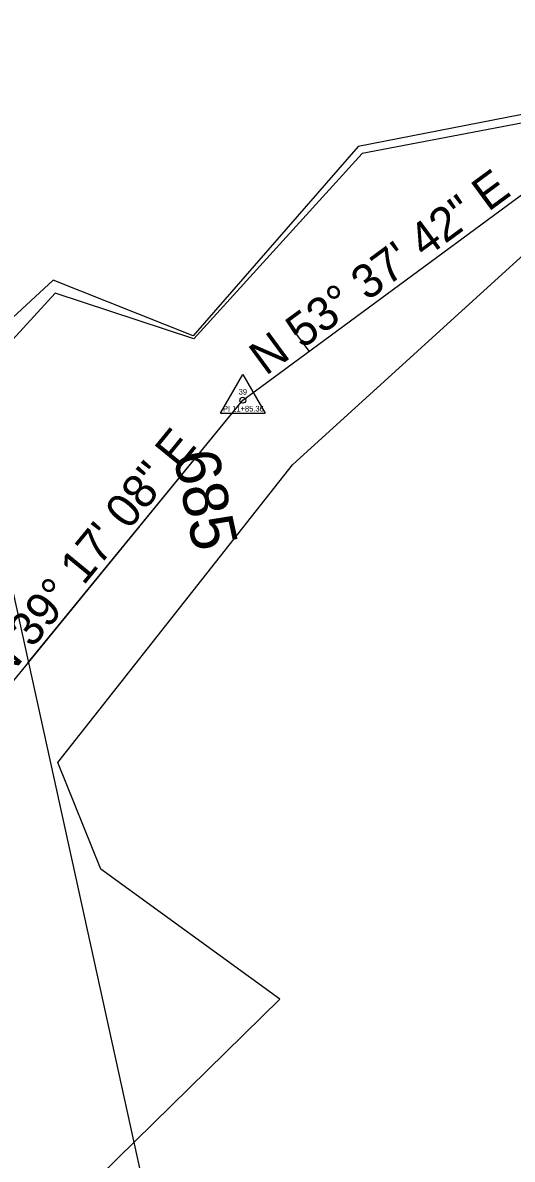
# Model space of a CAD drawing. Extents: x 2519952 to 2531965, y 848341 to 887632.
# Drawn here: x 2527173.7 to 2527260.6, y 857980.5 to 858182.1 of the extents above; entities that cross this region are included whole.
import ezdxf

# ---------------------------------------------------------------- set-up
doc = ezdxf.new("R2010")
doc.units = 0
for name, color, linetype in [('RD_EX_DV_Prop', 7, 'Continuous'), ('RD_EX_H2O', 7, 'Continuous'), ('RD_EX_Misc', 7, 'Continuous'), ('RD_EX_RW', 7, 'Continuous'), ('RD_HC_Cl', 7, 'Continuous'), ('RD_HC_Data', 7, 'Continuous'), ('RD_HC_Data_Tic', 7, 'Continuous'), ('RD_HC_TX_Sta50', 7, 'Continuous'), ('RD_HC_txCode', 7, 'Continuous'), ('RD_SMD_Locator', 7, 'Continuous')]:
    doc.layers.add(name, color=color, linetype=linetype)

msp = doc.modelspace()

# ---------------------------------------------------------------- linework, layer by layer
at = {"layer": 'RD_EX_DV_Prop'}
for p, q in [((2527212.78, 858115.15), (2527267.68, 858155.58)), ((2527159.27, 858138.64), (2527223.78, 857845.66)), ((2527174.69, 858068.59), (2527212.78, 858115.15))]:
    msp.add_line(p, q, dxfattribs=at)
at = {"layer": 'RD_EX_H2O'}
for points in [[(2527174.35, 857964.75), (2527219.37, 858008.85), (2527187.55, 858031.96), (2527179.93, 858050.85), (2527221.63, 858103.66), (2527266.01, 858144), (2527309.98, 858139.39), (2527338.18, 858123.69), (2527366.5, 858134.01), (2527368.64, 858137.09), (2527387.35, 858142.2), (2527420.35, 858156.23), (2527483.35, 858175.59), (2527528.91, 858236.51)], [(2527393.97, 858019.07), (2527365.49, 858067.7), (2527386.34, 858106.64), (2527361.07, 858145.55), (2527312.37, 858180.22), (2527269.73, 858165.74), (2527233.96, 858158.93), (2527204.1, 858126.02), (2527179.44, 858134.16), (2527159.78, 858112.72), (2527156.05, 858060.53)]]:
    msp.add_lwpolyline(points, dxfattribs=at)
at = {"layer": 'RD_EX_Misc'}
msp.add_lwpolyline([(2527395.42, 858019.27), (2527366.42, 858068.07), (2527387.06, 858106.98), (2527368.64, 858137.09), (2527362.04, 858146.48), (2527312.65, 858181.9), (2527269.36, 858167.19), (2527233.25, 858160.16), (2527203.98, 858126.59), (2527179.08, 858136.43), (2527156.77, 858115.85), (2527150.5, 858063.2)], dxfattribs=at)
at = {"layer": 'RD_EX_RW'}
msp.add_line((2527159.27, 858138.64), (2527223.79, 857845.66), dxfattribs=at)
at = {"layer": 'RD_HC_Cl'}
for p, q in [((2527212.78, 858115.15), (2527267.68, 858155.58)), ((2527165.22, 858057.02), (2527212.78, 858115.15))]:
    msp.add_line(p, q, dxfattribs=at)
at = {"layer": 'RD_HC_Data'}
for p, q in [((2527208.81, 858112.86), (2527212.78, 858119.74)), ((2527212.78, 858119.74), (2527216.75, 858112.86)), ((2527208.81, 858112.86), (2527216.75, 858112.86))]:
    msp.add_line(p, q, dxfattribs=at)
msp.add_circle((2527212.78, 858115.15), 0.529, dxfattribs=at)
at = {"layer": 'RD_HC_Data_Tic'}
msp.add_line((2527224.57, 858123.83), (2527222.19, 858127.05), dxfattribs=at)
at = {"layer": 'RD_SMD_Locator'}
for centre in [(2527233.25, 858160.16), (2527233.96, 858158.93), (2527179.08, 858136.43), (2527179.44, 858134.16), (2527203.98, 858126.59), (2527204.1, 858126.02), (2527212.78, 858115.15), (2527221.63, 858103.66), (2527179.93, 858050.85), (2527187.55, 858031.96), (2527219.37, 858008.85)]:
    msp.add_circle(centre, 0.001, dxfattribs=at)

# ---------------------------------------------------------------- texts
at = {"layer": 'RD_HC_Data'}
for s, rotation, p in [('N 53%%d 37\' 42" E', 36.3717, (2527216.86, 858119.39)), ('N 39%%d 17\' 08" E', 50.7144, (2527170.31, 858064.82))]:
    msp.add_text(s, height=6, rotation=rotation, dxfattribs=at).set_placement(p)
at = {"layer": 'RD_HC_TX_Sta50'}
msp.add_text('685', height=8, rotation=282.4185, dxfattribs=at).set_placement((2527200.38, 858105.4))
at = {"layer": 'RD_HC_txCode'}
for s, p in [('39', (2527212.05, 858116.15)), ('PI 11+85.36', (2527209.26, 858113.15))]:
    msp.add_text(s, height=1, dxfattribs=at).set_placement(p)

doc.saveas('drawing.dxf')
